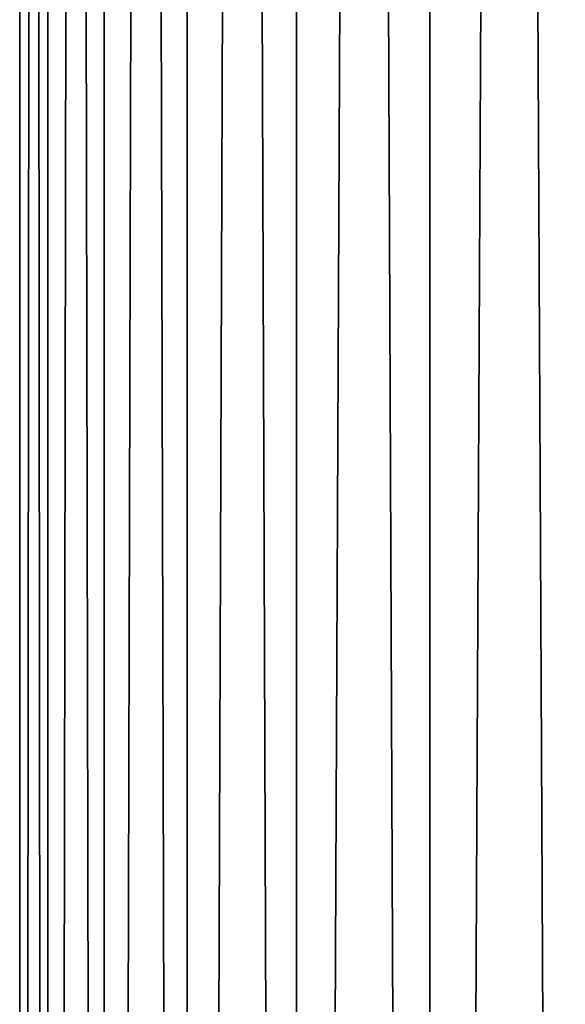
# Model space of a CAD drawing. Header units: metres. Extents: x -44 to 117, y -432 to 89.
# Tile 533 of 656: x -12.98 to -9.59, y -258.9 to -252.78. Entities that reach past the tile are written whole.
import ezdxf

# ---------------------------------------------------------------- set-up
doc = ezdxf.new("R2010")
doc.units = ezdxf.units.M
doc.layers.add('solid_125568', color=7, linetype='CONTINUOUS')

msp = doc.modelspace()

# ---------------------------------------------------------------- linework, layer by layer
at = {"layer": 'solid_125568'}
for points in [[(-9.455857, -313.059998, 238.316864), (-9.455857, -118.26503, 203.969254), (-10.427602, -118.466125, 202.828781)], [(-10.427602, -313.261108, 237.176392), (-10.427602, -118.466125, 202.828781), (-11.25833, -118.685455, 201.5849)], [(-10.427602, -313.261108, 237.176392), (-9.455857, -313.059998, 238.316864), (-10.427602, -118.466125, 202.828781)], [(-11.25833, -313.480438, 235.93251), (-11.25833, -118.685455, 201.5849), (-11.93681, -118.920044, 200.254456)], [(-11.25833, -313.480438, 235.93251), (-10.427602, -313.261108, 237.176392), (-11.25833, -118.685455, 201.5849)], [(-11.93681, -313.715027, 234.602066), (-11.93681, -118.920044, 200.254456), (-12.453864, -119.166733, 198.855453)], [(-11.93681, -313.715027, 234.602066), (-11.25833, -313.480438, 235.93251), (-11.93681, -118.920044, 200.254456)], [(-12.453864, -313.9617, 233.203064), (-12.453864, -119.166733, 198.855453), (-12.802501, -119.422173, 197.406784)], [(-12.453864, -313.9617, 233.203064), (-11.93681, -313.715027, 234.602066), (-12.453864, -119.166733, 198.855453)], [(-12.802501, -314.217133, 231.754395), (-12.802501, -119.422173, 197.406784), (-12.978006, -119.682907, 195.928055)], [(-12.802501, -314.217133, 231.754395), (-12.453864, -313.9617, 233.203064), (-12.802501, -119.422173, 197.406784)], [(-12.978006, -314.477875, 230.275665), (-12.978006, -119.682907, 195.928055), (-12.978006, -119.945427, 194.439255)], [(-12.978006, -314.477875, 230.275665), (-12.802501, -314.217133, 231.754395), (-12.978006, -119.682907, 195.928055)], [(-12.978006, -314.740387, 228.786865), (-12.978006, -119.945427, 194.439255), (-12.802501, -120.206169, 192.960526)], [(-12.978006, -314.740387, 228.786865), (-12.978006, -314.477875, 230.275665), (-12.978006, -119.945427, 194.439255)], [(-12.802501, -315.001129, 227.308136), (-12.978006, -314.740387, 228.786865), (-12.802501, -120.206169, 192.960526)], [(-12.802501, -315.001129, 227.308136), (-12.802501, -120.206169, 192.960526), (-12.453864, -120.461609, 191.511856)], [(-12.453864, -315.256592, 225.859467), (-12.802501, -315.001129, 227.308136), (-12.453864, -120.461609, 191.511856)], [(-12.453864, -315.256592, 225.859467), (-12.453864, -120.461609, 191.511856), (-11.93681, -120.70829, 190.112839)], [(-11.93681, -315.503265, 224.460449), (-12.453864, -315.256592, 225.859467), (-11.93681, -120.70829, 190.112839)], [(-11.93681, -315.503265, 224.460449), (-11.93681, -120.70829, 190.112839), (-11.25833, -120.942879, 188.782394)], [(-11.25833, -315.737854, 223.130005), (-11.93681, -315.503265, 224.460449), (-11.25833, -120.942879, 188.782394)], [(-11.25833, -315.737854, 223.130005), (-11.25833, -120.942879, 188.782394), (-10.427602, -121.162209, 187.538528)], [(-10.427602, -315.957184, 221.886139), (-11.25833, -315.737854, 223.130005), (-10.427602, -121.162209, 187.538528)], [(-10.427602, -315.957184, 221.886139), (-10.427602, -121.162209, 187.538528), (-9.455857, -121.363304, 186.398041)], [(-9.455857, -316.158295, 220.745651), (-10.427602, -315.957184, 221.886139), (-9.455857, -121.363304, 186.398041)]]:
    msp.add_3dface(points, dxfattribs=at)

doc.saveas('drawing.dxf')
